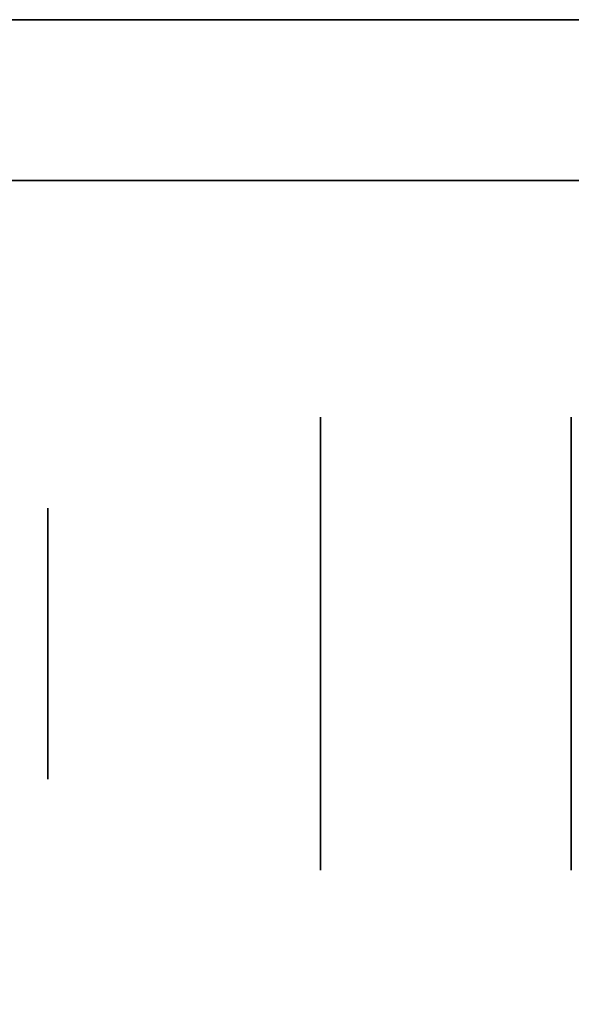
# Model space of a CAD drawing. Extents: x 248.8 to 273, y 2872.5 to 2876.7.
# Tile 243 of 656: x 254.8172 to 254.8498, y 2876.6634 to 2876.7215. Entities that reach past the tile are written whole.
import ezdxf

# ---------------------------------------------------------------- set-up
doc = ezdxf.new("R2010")
doc.units = 0
doc.header["$LTSCALE"] = 150
doc.header["$MEASUREMENT"] = 0
doc.layers.add('3DFACE_BOLT', color=7, linetype='CONTINUOUS')
doc.layers.add('3DFACE_SHAPE', color=7, linetype='CONTINUOUS')

msp = doc.modelspace()

# ---------------------------------------------------------------- linework, layer by layer
at = {"layer": '3DFACE_BOLT', "color": 1}
for points, invisible_edges in [([(254.849787, 2876.698042, -0.065), (254.849787, 2876.691354, -0.076583), (254.834987, 2876.698042, -0.065)], 14), ([(254.834987, 2876.698042, -0.065), (254.849787, 2876.691354, -0.076583), (254.834987, 2876.691354, -0.076583)], 3), ([(254.849787, 2876.691354, -0.053417), (254.849787, 2876.698042, -0.065), (254.834987, 2876.691354, -0.053417)], 14), ([(254.834987, 2876.691354, -0.053417), (254.849787, 2876.698042, -0.065), (254.834987, 2876.698042, -0.065)], 3), ([(254.834987, 2876.698042, -0.065), (254.834987, 2876.691354, -0.076583), (254.834987, 2876.691354, -0.053417)], 2), ([(254.849787, 2876.698042, -0.135), (254.849787, 2876.691354, -0.146583), (254.834987, 2876.698042, -0.135)], 14), ([(254.834987, 2876.698042, -0.135), (254.849787, 2876.691354, -0.146583), (254.834987, 2876.691354, -0.146583)], 3), ([(254.849787, 2876.691354, -0.123417), (254.849787, 2876.698042, -0.135), (254.834987, 2876.691354, -0.123417)], 14), ([(254.834987, 2876.691354, -0.123417), (254.849787, 2876.698042, -0.135), (254.834987, 2876.698042, -0.135)], 3), ([(254.834987, 2876.698042, -0.135), (254.834987, 2876.691354, -0.146583), (254.834987, 2876.691354, -0.123417)], 2), ([(254.868887, 2876.692666, -0.065), (254.868887, 2876.692275, -0.067472), (254.818887, 2876.692666, -0.065)], 14), ([(254.818887, 2876.692666, -0.065), (254.868887, 2876.692275, -0.067472), (254.818887, 2876.692275, -0.067472)], 3), ([(254.818887, 2876.692275, -0.062528), (254.868887, 2876.692666, -0.065), (254.818887, 2876.692666, -0.065)], 3), ([(254.818887, 2876.692666, -0.065), (254.818887, 2876.692275, -0.067472), (254.818887, 2876.692275, -0.062528)], 2), ([(254.868887, 2876.692666, -0.135), (254.868887, 2876.692275, -0.137472), (254.818887, 2876.692666, -0.135)], 14), ([(254.818887, 2876.692666, -0.135), (254.868887, 2876.692275, -0.137472), (254.818887, 2876.692275, -0.137472)], 3), ([(254.818887, 2876.692275, -0.132528), (254.868887, 2876.692666, -0.135), (254.818887, 2876.692666, -0.135)], 3), ([(254.818887, 2876.692666, -0.135), (254.818887, 2876.692275, -0.137472), (254.818887, 2876.692275, -0.132528)], 2), ([(254.868887, 2876.692275, -0.062528), (254.868887, 2876.692666, -0.065), (254.818887, 2876.692275, -0.062528)], 14), ([(254.868887, 2876.692275, -0.132528), (254.868887, 2876.692666, -0.135), (254.818887, 2876.692275, -0.132528)], 14), ([(254.868887, 2876.692275, -0.067472), (254.868887, 2876.691139, -0.069702), (254.818887, 2876.692275, -0.067472)], 14), ([(254.818887, 2876.692275, -0.067472), (254.868887, 2876.691139, -0.069702), (254.818887, 2876.691139, -0.069702)], 3), ([(254.868887, 2876.691139, -0.060298), (254.868887, 2876.692275, -0.062528), (254.818887, 2876.691139, -0.060298)], 14), ([(254.818887, 2876.691139, -0.060298), (254.868887, 2876.692275, -0.062528), (254.818887, 2876.692275, -0.062528)], 3), ([(254.818887, 2876.692275, -0.067472), (254.818887, 2876.691139, -0.069702), (254.818887, 2876.692275, -0.062528)], 14), ([(254.818887, 2876.692275, -0.062528), (254.818887, 2876.691139, -0.069702), (254.818887, 2876.691139, -0.060298)], 3), ([(254.868887, 2876.692275, -0.137472), (254.868887, 2876.691139, -0.139702), (254.818887, 2876.692275, -0.137472)], 14), ([(254.818887, 2876.692275, -0.137472), (254.868887, 2876.691139, -0.139702), (254.818887, 2876.691139, -0.139702)], 3), ([(254.868887, 2876.691139, -0.130298), (254.868887, 2876.692275, -0.132528), (254.818887, 2876.691139, -0.130298)], 14), ([(254.818887, 2876.691139, -0.130298), (254.868887, 2876.692275, -0.132528), (254.818887, 2876.692275, -0.132528)], 3), ([(254.818887, 2876.692275, -0.137472), (254.818887, 2876.691139, -0.139702), (254.818887, 2876.692275, -0.132528)], 14), ([(254.818887, 2876.692275, -0.132528), (254.818887, 2876.691139, -0.139702), (254.818887, 2876.691139, -0.130298)], 3), ([(254.868887, 2876.691139, -0.069702), (254.868887, 2876.689369, -0.071472), (254.818887, 2876.691139, -0.069702)], 14), ([(254.818887, 2876.691139, -0.069702), (254.868887, 2876.689369, -0.071472), (254.818887, 2876.689369, -0.071472)], 3), ([(254.868887, 2876.689369, -0.058528), (254.868887, 2876.691139, -0.060298), (254.818887, 2876.689369, -0.058528)], 14), ([(254.818887, 2876.689369, -0.058528), (254.868887, 2876.691139, -0.060298), (254.818887, 2876.691139, -0.060298)], 3), ([(254.818887, 2876.691139, -0.069702), (254.818887, 2876.689369, -0.071472), (254.818887, 2876.691139, -0.060298)], 14), ([(254.818887, 2876.691139, -0.060298), (254.818887, 2876.689369, -0.071472), (254.818887, 2876.689369, -0.058528)], 3), ([(254.868887, 2876.691139, -0.139702), (254.868887, 2876.689369, -0.141472), (254.818887, 2876.691139, -0.139702)], 14), ([(254.818887, 2876.691139, -0.139702), (254.868887, 2876.689369, -0.141472), (254.818887, 2876.689369, -0.141472)], 3), ([(254.868887, 2876.689369, -0.128528), (254.868887, 2876.691139, -0.130298), (254.818887, 2876.689369, -0.128528)], 14), ([(254.818887, 2876.689369, -0.128528), (254.868887, 2876.691139, -0.130298), (254.818887, 2876.691139, -0.130298)], 3), ([(254.818887, 2876.691139, -0.139702), (254.818887, 2876.689369, -0.141472), (254.818887, 2876.691139, -0.130298)], 14), ([(254.818887, 2876.691139, -0.130298), (254.818887, 2876.689369, -0.141472), (254.818887, 2876.689369, -0.128528)], 3), ([(254.849787, 2876.691354, -0.076583), (254.849787, 2876.677979, -0.076583), (254.834987, 2876.691354, -0.076583)], 14), ([(254.834987, 2876.691354, -0.076583), (254.849787, 2876.677979, -0.076583), (254.834987, 2876.677979, -0.076583)], 3), ([(254.849787, 2876.677979, -0.053417), (254.849787, 2876.691354, -0.053417), (254.834987, 2876.677979, -0.053417)], 14), ([(254.834987, 2876.677979, -0.053417), (254.849787, 2876.691354, -0.053417), (254.834987, 2876.691354, -0.053417)], 3), ([(254.834987, 2876.691354, -0.076583), (254.834987, 2876.677979, -0.076583), (254.834987, 2876.691354, -0.053417)], 14), ([(254.834987, 2876.691354, -0.053417), (254.834987, 2876.677979, -0.076583), (254.834987, 2876.677979, -0.053417)], 3), ([(254.849787, 2876.691354, -0.146583), (254.849787, 2876.677979, -0.146583), (254.834987, 2876.691354, -0.146583)], 14), ([(254.834987, 2876.691354, -0.146583), (254.849787, 2876.677979, -0.146583), (254.834987, 2876.677979, -0.146583)], 3), ([(254.849787, 2876.677979, -0.123417), (254.849787, 2876.691354, -0.123417), (254.834987, 2876.677979, -0.123417)], 14), ([(254.834987, 2876.677979, -0.123417), (254.849787, 2876.691354, -0.123417), (254.834987, 2876.691354, -0.123417)], 3), ([(254.834987, 2876.691354, -0.146583), (254.834987, 2876.677979, -0.146583), (254.834987, 2876.691354, -0.123417)], 14), ([(254.834987, 2876.691354, -0.123417), (254.834987, 2876.677979, -0.146583), (254.834987, 2876.677979, -0.123417)], 3), ([(254.849787, 2876.691354, -0.053417), (254.849787, 2876.677979, -0.053417), (254.849787, 2876.691354, -0.076583)], 14), ([(254.849787, 2876.691354, -0.076583), (254.849787, 2876.677979, -0.053417), (254.849787, 2876.677979, -0.076583)], 3), ([(254.849787, 2876.691354, -0.123417), (254.849787, 2876.677979, -0.123417), (254.849787, 2876.691354, -0.146583)], 14), ([(254.849787, 2876.691354, -0.146583), (254.849787, 2876.677979, -0.123417), (254.849787, 2876.677979, -0.146583)], 3), ([(254.868887, 2876.689369, -0.071472), (254.868887, 2876.687139, -0.072608), (254.818887, 2876.689369, -0.071472)], 14), ([(254.818887, 2876.689369, -0.071472), (254.868887, 2876.687139, -0.072608), (254.818887, 2876.687139, -0.072608)], 3), ([(254.868887, 2876.687139, -0.057392), (254.868887, 2876.689369, -0.058528), (254.818887, 2876.687139, -0.057392)], 14), ([(254.818887, 2876.687139, -0.057392), (254.868887, 2876.689369, -0.058528), (254.818887, 2876.689369, -0.058528)], 3), ([(254.818887, 2876.689369, -0.071472), (254.818887, 2876.687139, -0.072608), (254.818887, 2876.689369, -0.058528)], 14), ([(254.818887, 2876.689369, -0.058528), (254.818887, 2876.687139, -0.072608), (254.818887, 2876.687139, -0.057392)], 3), ([(254.868887, 2876.689369, -0.141472), (254.868887, 2876.687139, -0.142608), (254.818887, 2876.689369, -0.141472)], 14), ([(254.818887, 2876.689369, -0.141472), (254.868887, 2876.687139, -0.142608), (254.818887, 2876.687139, -0.142608)], 3), ([(254.868887, 2876.687139, -0.127392), (254.868887, 2876.689369, -0.128528), (254.818887, 2876.687139, -0.127392)], 14), ([(254.818887, 2876.687139, -0.127392), (254.868887, 2876.689369, -0.128528), (254.818887, 2876.689369, -0.128528)], 3), ([(254.818887, 2876.689369, -0.141472), (254.818887, 2876.687139, -0.142608), (254.818887, 2876.689369, -0.128528)], 14), ([(254.818887, 2876.689369, -0.128528), (254.818887, 2876.687139, -0.142608), (254.818887, 2876.687139, -0.127392)], 3), ([(254.868887, 2876.687139, -0.072608), (254.868887, 2876.684666, -0.073), (254.818887, 2876.687139, -0.072608)], 14), ([(254.818887, 2876.687139, -0.072608), (254.868887, 2876.684666, -0.073), (254.818887, 2876.684666, -0.073)], 3), ([(254.868887, 2876.684666, -0.057), (254.868887, 2876.687139, -0.057392), (254.818887, 2876.684666, -0.057)], 14), ([(254.818887, 2876.684666, -0.057), (254.868887, 2876.687139, -0.057392), (254.818887, 2876.687139, -0.057392)], 3), ([(254.818887, 2876.687139, -0.072608), (254.818887, 2876.684666, -0.073), (254.818887, 2876.687139, -0.057392)], 14), ([(254.818887, 2876.687139, -0.057392), (254.818887, 2876.684666, -0.073), (254.818887, 2876.684666, -0.057)], 3), ([(254.868887, 2876.687139, -0.142608), (254.868887, 2876.684666, -0.143), (254.818887, 2876.687139, -0.142608)], 14), ([(254.818887, 2876.687139, -0.142608), (254.868887, 2876.684666, -0.143), (254.818887, 2876.684666, -0.143)], 3), ([(254.868887, 2876.684666, -0.127), (254.868887, 2876.687139, -0.127392), (254.818887, 2876.684666, -0.127)], 14), ([(254.818887, 2876.684666, -0.127), (254.868887, 2876.687139, -0.127392), (254.818887, 2876.687139, -0.127392)], 3), ([(254.818887, 2876.687139, -0.142608), (254.818887, 2876.684666, -0.143), (254.818887, 2876.687139, -0.127392)], 14), ([(254.818887, 2876.687139, -0.127392), (254.818887, 2876.684666, -0.143), (254.818887, 2876.684666, -0.127)], 3), ([(254.868887, 2876.684666, -0.073), (254.868887, 2876.682194, -0.072608), (254.818887, 2876.684666, -0.073)], 14), ([(254.818887, 2876.684666, -0.073), (254.868887, 2876.682194, -0.072608), (254.818887, 2876.682194, -0.072608)], 3), ([(254.818887, 2876.682194, -0.057392), (254.868887, 2876.684666, -0.057), (254.818887, 2876.684666, -0.057)], 3), ([(254.818887, 2876.684666, -0.073), (254.818887, 2876.682194, -0.072608), (254.818887, 2876.684666, -0.057)], 14), ([(254.818887, 2876.684666, -0.057), (254.818887, 2876.682194, -0.072608), (254.818887, 2876.682194, -0.057392)], 3), ([(254.868887, 2876.684666, -0.143), (254.868887, 2876.682194, -0.142608), (254.818887, 2876.684666, -0.143)], 14), ([(254.818887, 2876.684666, -0.143), (254.868887, 2876.682194, -0.142608), (254.818887, 2876.682194, -0.142608)], 3), ([(254.818887, 2876.682194, -0.127392), (254.868887, 2876.684666, -0.127), (254.818887, 2876.684666, -0.127)], 3), ([(254.818887, 2876.684666, -0.143), (254.818887, 2876.682194, -0.142608), (254.818887, 2876.684666, -0.127)], 14), ([(254.818887, 2876.684666, -0.127), (254.818887, 2876.682194, -0.142608), (254.818887, 2876.682194, -0.127392)], 3), ([(254.868887, 2876.682194, -0.057392), (254.868887, 2876.684666, -0.057), (254.818887, 2876.682194, -0.057392)], 14), ([(254.868887, 2876.682194, -0.127392), (254.868887, 2876.684666, -0.127), (254.818887, 2876.682194, -0.127392)], 14), ([(254.868887, 2876.682194, -0.072608), (254.868887, 2876.679964, -0.071472), (254.818887, 2876.682194, -0.072608)], 14), ([(254.818887, 2876.682194, -0.072608), (254.868887, 2876.679964, -0.071472), (254.818887, 2876.679964, -0.071472)], 3), ([(254.868887, 2876.679964, -0.058528), (254.868887, 2876.682194, -0.057392), (254.818887, 2876.679964, -0.058528)], 14), ([(254.818887, 2876.679964, -0.058528), (254.868887, 2876.682194, -0.057392), (254.818887, 2876.682194, -0.057392)], 3), ([(254.818887, 2876.682194, -0.072608), (254.818887, 2876.679964, -0.071472), (254.818887, 2876.682194, -0.057392)], 14), ([(254.818887, 2876.682194, -0.057392), (254.818887, 2876.679964, -0.071472), (254.818887, 2876.679964, -0.058528)], 3), ([(254.868887, 2876.682194, -0.142608), (254.868887, 2876.679964, -0.141472), (254.818887, 2876.682194, -0.142608)], 14), ([(254.818887, 2876.682194, -0.142608), (254.868887, 2876.679964, -0.141472), (254.818887, 2876.679964, -0.141472)], 3), ([(254.868887, 2876.679964, -0.128528), (254.868887, 2876.682194, -0.127392), (254.818887, 2876.679964, -0.128528)], 14), ([(254.818887, 2876.679964, -0.128528), (254.868887, 2876.682194, -0.127392), (254.818887, 2876.682194, -0.127392)], 3), ([(254.818887, 2876.682194, -0.142608), (254.818887, 2876.679964, -0.141472), (254.818887, 2876.682194, -0.127392)], 14), ([(254.818887, 2876.682194, -0.127392), (254.818887, 2876.679964, -0.141472), (254.818887, 2876.679964, -0.128528)], 3), ([(254.868887, 2876.679964, -0.071472), (254.868887, 2876.678194, -0.069702), (254.818887, 2876.679964, -0.071472)], 14), ([(254.818887, 2876.679964, -0.071472), (254.868887, 2876.678194, -0.069702), (254.818887, 2876.678194, -0.069702)], 3), ([(254.868887, 2876.678194, -0.060298), (254.868887, 2876.679964, -0.058528), (254.818887, 2876.678194, -0.060298)], 14), ([(254.818887, 2876.678194, -0.060298), (254.868887, 2876.679964, -0.058528), (254.818887, 2876.679964, -0.058528)], 3), ([(254.818887, 2876.679964, -0.071472), (254.818887, 2876.678194, -0.069702), (254.818887, 2876.679964, -0.058528)], 14), ([(254.818887, 2876.679964, -0.058528), (254.818887, 2876.678194, -0.069702), (254.818887, 2876.678194, -0.060298)], 3), ([(254.868887, 2876.679964, -0.141472), (254.868887, 2876.678194, -0.139702), (254.818887, 2876.679964, -0.141472)], 14), ([(254.818887, 2876.679964, -0.141472), (254.868887, 2876.678194, -0.139702), (254.818887, 2876.678194, -0.139702)], 3), ([(254.868887, 2876.678194, -0.130298), (254.868887, 2876.679964, -0.128528), (254.818887, 2876.678194, -0.130298)], 14), ([(254.818887, 2876.678194, -0.130298), (254.868887, 2876.679964, -0.128528), (254.818887, 2876.679964, -0.128528)], 3), ([(254.818887, 2876.679964, -0.141472), (254.818887, 2876.678194, -0.139702), (254.818887, 2876.679964, -0.128528)], 14), ([(254.818887, 2876.679964, -0.128528), (254.818887, 2876.678194, -0.139702), (254.818887, 2876.678194, -0.130298)], 3), ([(254.868887, 2876.678194, -0.069702), (254.868887, 2876.677058, -0.067472), (254.818887, 2876.678194, -0.069702)], 14), ([(254.818887, 2876.678194, -0.069702), (254.868887, 2876.677058, -0.067472), (254.818887, 2876.677058, -0.067472)], 3), ([(254.868887, 2876.677058, -0.062528), (254.868887, 2876.678194, -0.060298), (254.818887, 2876.677058, -0.062528)], 14), ([(254.818887, 2876.677058, -0.062528), (254.868887, 2876.678194, -0.060298), (254.818887, 2876.678194, -0.060298)], 3), ([(254.818887, 2876.678194, -0.069702), (254.818887, 2876.677058, -0.067472), (254.818887, 2876.678194, -0.060298)], 14), ([(254.818887, 2876.678194, -0.060298), (254.818887, 2876.677058, -0.067472), (254.818887, 2876.677058, -0.062528)], 3), ([(254.868887, 2876.678194, -0.139702), (254.868887, 2876.677058, -0.137472), (254.818887, 2876.678194, -0.139702)], 14), ([(254.818887, 2876.678194, -0.139702), (254.868887, 2876.677058, -0.137472), (254.818887, 2876.677058, -0.137472)], 3), ([(254.868887, 2876.677058, -0.132528), (254.868887, 2876.678194, -0.130298), (254.818887, 2876.677058, -0.132528)], 14), ([(254.818887, 2876.677058, -0.132528), (254.868887, 2876.678194, -0.130298), (254.818887, 2876.678194, -0.130298)], 3), ([(254.818887, 2876.678194, -0.139702), (254.818887, 2876.677058, -0.137472), (254.818887, 2876.678194, -0.130298)], 14), ([(254.818887, 2876.678194, -0.130298), (254.818887, 2876.677058, -0.137472), (254.818887, 2876.677058, -0.132528)], 3), ([(254.849787, 2876.677979, -0.076583), (254.849787, 2876.671292, -0.065), (254.834987, 2876.677979, -0.076583)], 14), ([(254.834987, 2876.677979, -0.076583), (254.849787, 2876.671292, -0.065), (254.834987, 2876.671292, -0.065)], 3), ([(254.849787, 2876.671292, -0.065), (254.849787, 2876.677979, -0.053417), (254.834987, 2876.671292, -0.065)], 14), ([(254.834987, 2876.671292, -0.065), (254.849787, 2876.677979, -0.053417), (254.834987, 2876.677979, -0.053417)], 3), ([(254.834987, 2876.677979, -0.076583), (254.834987, 2876.671292, -0.065), (254.834987, 2876.677979, -0.053417)], 12), ([(254.849787, 2876.677979, -0.146583), (254.849787, 2876.671292, -0.135), (254.834987, 2876.677979, -0.146583)], 14), ([(254.834987, 2876.677979, -0.146583), (254.849787, 2876.671292, -0.135), (254.834987, 2876.671292, -0.135)], 3), ([(254.849787, 2876.671292, -0.135), (254.849787, 2876.677979, -0.123417), (254.834987, 2876.671292, -0.135)], 14), ([(254.834987, 2876.671292, -0.135), (254.849787, 2876.677979, -0.123417), (254.834987, 2876.677979, -0.123417)], 3), ([(254.834987, 2876.677979, -0.146583), (254.834987, 2876.671292, -0.135), (254.834987, 2876.677979, -0.123417)], 12), ([(254.849787, 2876.677979, -0.053417), (254.849787, 2876.671292, -0.065), (254.849787, 2876.677979, -0.076583)], 12), ([(254.849787, 2876.677979, -0.123417), (254.849787, 2876.671292, -0.135), (254.849787, 2876.677979, -0.146583)], 12), ([(254.868887, 2876.677058, -0.067472), (254.868887, 2876.676666, -0.065), (254.818887, 2876.677058, -0.067472)], 14), ([(254.818887, 2876.677058, -0.067472), (254.868887, 2876.676666, -0.065), (254.818887, 2876.676666, -0.065)], 3), ([(254.868887, 2876.676666, -0.065), (254.868887, 2876.677058, -0.062528), (254.818887, 2876.676666, -0.065)], 14), ([(254.818887, 2876.676666, -0.065), (254.868887, 2876.677058, -0.062528), (254.818887, 2876.677058, -0.062528)], 3), ([(254.818887, 2876.677058, -0.067472), (254.818887, 2876.676666, -0.065), (254.818887, 2876.677058, -0.062528)], 12), ([(254.868887, 2876.677058, -0.137472), (254.868887, 2876.676666, -0.135), (254.818887, 2876.677058, -0.137472)], 14), ([(254.818887, 2876.677058, -0.137472), (254.868887, 2876.676666, -0.135), (254.818887, 2876.676666, -0.135)], 3), ([(254.868887, 2876.676666, -0.135), (254.868887, 2876.677058, -0.132528), (254.818887, 2876.676666, -0.135)], 14), ([(254.818887, 2876.676666, -0.135), (254.868887, 2876.677058, -0.132528), (254.818887, 2876.677058, -0.132528)], 3), ([(254.818887, 2876.677058, -0.137472), (254.818887, 2876.676666, -0.135), (254.818887, 2876.677058, -0.132528)], 12)]:
    msp.add_3dface(points, dxfattribs=dict(at, invisible_edges=invisible_edges))
at = {"layer": '3DFACE_SHAPE', "color": 13}
for points, invisible_edges in [([(254.959337, 2876.721516, -0.2), (254.759337, 2876.721516, -0.2), (254.862487, 2876.721516, -0.1905)], 14), ([(254.862487, 2876.721516, -0.1905), (254.759337, 2876.721516, -0.2), (254.856187, 2876.721516, -0.1905)], 15), ([(254.759337, 2876.721516, -0.2), (254.759337, 2876.721516, -0.1905), (254.856187, 2876.721516, -0.1905)], 12), ([(254.959337, 2876.721516), (254.856187, 2876.721516, -0.0095), (254.759337, 2876.721516)], 3), ([(254.856187, 2876.721516, -0.0095), (254.759337, 2876.721516, -0.0095), (254.759337, 2876.721516)], 12), ([(254.856187, 2872.521516, -0.1905), (254.856187, 2876.721516, -0.1905), (254.759337, 2872.521516, -0.1905)], 2), ([(254.856187, 2876.721516, -0.1905), (254.759337, 2876.721516, -0.1905), (254.759337, 2872.521516, -0.1905)], 12), ([(254.856187, 2876.721516, -0.0095), (254.856187, 2876.684666, -0.0095), (254.759337, 2876.721516, -0.0095)], 2), ([(254.856187, 2876.684666, -0.0095), (254.856187, 2876.558366, -0.0095), (254.759337, 2876.721516, -0.0095)], 14), ([(254.759337, 2876.721516, -0.0095), (254.856187, 2876.558366, -0.0095), (254.856187, 2874.684666, -0.0095)], 13), ([(254.856187, 2874.684666, -0.0095), (254.856187, 2874.558366, -0.0095), (254.759337, 2876.721516, -0.0095)], 14), ([(254.856187, 2874.558366, -0.0095), (254.856187, 2872.684666, -0.0095), (254.759337, 2876.721516, -0.0095)], 14), ([(254.759337, 2876.721516, -0.0095), (254.856187, 2872.684666, -0.0095), (254.856187, 2872.558366, -0.0095)], 13), ([(254.759337, 2872.521516, -0.0095), (254.759337, 2876.721516, -0.0095), (254.856187, 2872.558366, -0.0095)], 14), ([(254.959337, 2872.521516), (254.959337, 2876.721516), (254.759337, 2872.521516)], 2), ([(254.959337, 2876.721516), (254.759337, 2876.721516), (254.759337, 2872.521516)], 12), ([(254.759337, 2872.521516, -0.2), (254.759337, 2876.721516, -0.2), (254.959337, 2872.521516, -0.2)], 2), ([(254.759337, 2876.721516, -0.2), (254.959337, 2876.721516, -0.2), (254.959337, 2872.521516, -0.2)], 12), ([(254.759337, 2876.712016, -2.5), (254.759337, 2876.721516, -2.5), (254.856187, 2876.712016, -2.5)], 2), ([(254.759337, 2876.721516, -2.5), (254.959337, 2876.721516, -2.5), (254.856187, 2876.712016, -2.5)], 14), ([(254.759337, 2876.712016, -0.2), (254.856187, 2876.712016, -0.2), (254.759337, 2876.721516, -0.2)], 2), ([(254.856187, 2876.712016, -0.2), (254.862487, 2876.712016, -0.2), (254.759337, 2876.721516, -0.2)], 15), ([(254.759337, 2876.721516, -0.2), (254.862487, 2876.712016, -0.2), (254.959337, 2876.721516, -0.2)], 3), ([(254.759337, 2876.721516, -2.5), (254.759337, 2876.721516, -0.2), (254.959337, 2876.721516, -2.5)], 2), ([(254.759337, 2876.721516, -0.2), (254.959337, 2876.721516, -0.2), (254.959337, 2876.721516, -2.5)], 12), ([(254.856187, 2876.712016, -2.5), (254.856187, 2876.712016, -0.2), (254.759337, 2876.712016, -2.5)], 2), ([(254.856187, 2876.712016, -0.2), (254.759337, 2876.712016, -0.2), (254.759337, 2876.712016, -2.5)], 12)]:
    msp.add_3dface(points, dxfattribs=dict(at, invisible_edges=invisible_edges))

doc.saveas('drawing.dxf')
